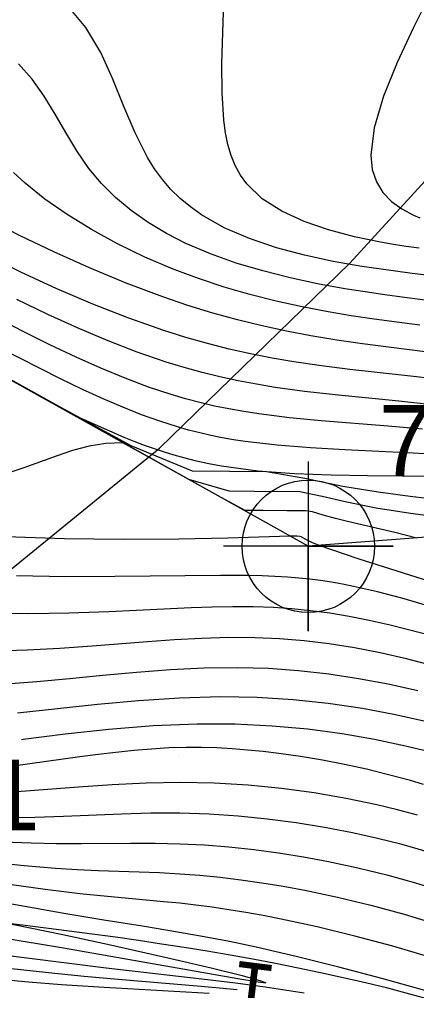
# Model space of a CAD drawing. Extents: x 2602990 to 2605851, y 618069 to 619180.
# Drawn here: x 2603894.36 to 2603908.43, y 618481.7 to 618516.07 of the extents above; entities that cross this region are included whole.
import ezdxf

# ---------------------------------------------------------------- set-up
doc = ezdxf.new("R2010")
doc.units = 0
for name, color, linetype in [('DTM Contours Major', 7, 'Continuous'), ('DTM Contours Minor', 7, 'Continuous'), ('DTM Contours Minor Text', 7, 'Continuous'), ('Exist DTM Breakline', 7, 'Continuous'), ('Exist DTM Breakline Cogo Number', 7, 'Continuous'), ('Exist DTM Breakline Cogo Point CELL', 7, 'Continuous'), ('Exist DTM Crownline', 7, 'Continuous'), ('Exist DTM QL2 LIDAR Elevation Point', 7, 'Continuous'), ('Exist Roads EOP', 7, 'Continuous'), ('PH Exist DTM Obscure Area', 7, 'Continuous')]:
    doc.layers.add(name, color=color, linetype=linetype)

# ---------------------------------------------------------------- blocks, each defined once
blk = doc.blocks.new('EXIST DTM BREAKLINE COGO POINT')
at = {"layer": 'Exist DTM Breakline Cogo Point CELL'}
blk.add_lwpolyline([(0, 0.06), (0, -0.06), (0, 0), (0.06, 0), (-0.06, 0)], dxfattribs=at)
blk.add_circle((0, 0), 0.04688, dxfattribs=at)

msp = doc.modelspace()

# ---------------------------------------------------------------- linework, layer by layer
at = {"layer": 'DTM Contours Major'}
for points in [[(2603909.993, 618506.87), (2603908.266, 618507.077), (2603907.681, 618507.153), (2603907.089, 618507.235), (2603906.489, 618507.327), (2603905.478, 618507.505), (2603904.463, 618507.723), (2603903.465, 618507.989), (2603902.508, 618508.311), (2603901.614, 618508.697), (2603900.805, 618509.155), (2603900.417, 618509.43), (2603900.059, 618509.729), (2603899.728, 618510.053), (2603899.425, 618510.403), (2603899.147, 618510.779), (2603898.894, 618511.183), (2603898.457, 618512.052), (2603898.066, 618512.99), (2603897.676, 618513.952), (2603897.242, 618514.896), (2603896.721, 618515.779), (2603896.066, 618516.557)], [(2603909.815, 618498.368), (2603908.21, 618498.583), (2603907.452, 618498.695), (2603907.054, 618498.761), (2603906.639, 618498.836), (2603905.894, 618498.989), (2603905.088, 618499.18), (2603904.287, 618499.353), (2603902.681, 618499.364), (2603901.792, 618499.375), (2603900.367, 618499.791), (2603893.768, 618503.47)], [(2603908.457, 618487.911), (2603907.748, 618488.099), (2603907.021, 618488.272), (2603905.927, 618488.498), (2603904.797, 618488.691), (2603903.638, 618488.848), (2603902.458, 618488.964), (2603901.264, 618489.037), (2603900.062, 618489.063), (2603898.854, 618489.041), (2603897.651, 618488.982), (2603896.458, 618488.9), (2603894.122, 618488.723)]]:
    msp.add_lwpolyline(points, dxfattribs=at)
at = {"layer": 'DTM Contours Minor'}
for points in [[(2603909.473, 618518.106), (2603908.313, 618515.778), (2603907.741, 618514.547), (2603907.257, 618513.346), (2603906.923, 618512.231), (2603906.803, 618511.258), (2603906.857, 618510.751), (2603907.005, 618510.314), (2603907.236, 618509.939), (2603907.539, 618509.623), (2603907.903, 618509.359), (2603908.318, 618509.14), (2603908.541, 618509.047)], [(2603908.514, 618507.968), (2603908.061, 618508.034), (2603907.606, 618508.106), (2603907.148, 618508.186), (2603906.223, 618508.377), (2603905.311, 618508.616), (2603904.444, 618508.912), (2603903.651, 618509.277), (2603902.964, 618509.718), (2603902.412, 618510.247), (2603902.189, 618510.558), (2603902.006, 618510.894), (2603901.86, 618511.256), (2603901.746, 618511.645), (2603901.661, 618512.059), (2603901.6, 618512.5), (2603901.537, 618513.467), (2603901.534, 618514.51), (2603901.565, 618515.599), (2603901.604, 618516.702)], [(2603910.078, 618505.959), (2603908.001, 618506.226), (2603907.303, 618506.32), (2603906.6, 618506.423), (2603905.89, 618506.537), (2603904.919, 618506.714), (2603903.945, 618506.923), (2603902.98, 618507.166), (2603902.036, 618507.447), (2603901.126, 618507.771), (2603900.261, 618508.14), (2603899.569, 618508.492), (2603898.922, 618508.88), (2603898.321, 618509.304), (2603897.769, 618509.765), (2603897.268, 618510.261), (2603896.821, 618510.795), (2603896.391, 618511.417), (2603896.002, 618512.064), (2603895.628, 618512.715), (2603895.242, 618513.351), (2603894.818, 618513.952), (2603894.331, 618514.498)], [(2603908.537, 618505.246), (2603907.73, 618505.351), (2603906.921, 618505.461), (2603906.111, 618505.581), (2603905.297, 618505.716), (2603904.375, 618505.892), (2603903.45, 618506.095), (2603902.527, 618506.329), (2603901.61, 618506.594), (2603900.701, 618506.893), (2603899.805, 618507.228), (2603898.805, 618507.656), (2603897.838, 618508.126), (2603896.918, 618508.63), (2603896.057, 618509.161), (2603895.269, 618509.711), (2603894.566, 618510.272), (2603894.15, 618510.648)], [(2603909.284, 618504.235), (2603907.433, 618504.468), (2603906.515, 618504.587), (2603905.599, 618504.719), (2603904.686, 618504.868), (2603903.82, 618505.033), (2603902.954, 618505.221), (2603902.084, 618505.435), (2603901.21, 618505.677), (2603900.329, 618505.947), (2603899.439, 618506.248), (2603898.138, 618506.736), (2603896.844, 618507.272), (2603895.583, 618507.837), (2603894.385, 618508.412), (2603893.278, 618508.977)], [(2603909.157, 618503.333), (2603908.109, 618503.454), (2603906.061, 618503.683), (2603905.06, 618503.808), (2603904.077, 618503.95), (2603903.308, 618504.082), (2603902.546, 618504.232), (2603901.786, 618504.402), (2603901.024, 618504.596), (2603900.256, 618504.813), (2603899.477, 618505.057), (2603898.234, 618505.493), (2603896.968, 618505.988), (2603895.691, 618506.532), (2603894.417, 618507.117), (2603893.157, 618507.732)], [(2603909.404, 618499.045), (2603908.193, 618499.185), (2603907.06, 618499.337), (2603905.817, 618499.54), (2603904.466, 618499.816), (2603903.111, 618500.054), (2603900.496, 618500.078), (2603898.316, 618500.979), (2603895.931, 618502.27), (2603888.634, 618506.338)], [(2603908.973, 618502.426), (2603907.799, 618502.554), (2603905.539, 618502.783), (2603904.458, 618502.905), (2603903.413, 618503.047), (2603902.753, 618503.155), (2603902.105, 618503.277), (2603901.465, 618503.415), (2603900.83, 618503.571), (2603900.194, 618503.746), (2603899.554, 618503.941), (2603898.537, 618504.291), (2603897.501, 618504.691), (2603896.445, 618505.138), (2603895.37, 618505.626), (2603894.277, 618506.152)], [(2603908.639, 618501.568), (2603907.42, 618501.674), (2603905.053, 618501.864), (2603903.923, 618501.973), (2603902.841, 618502.106), (2603902.305, 618502.188), (2603901.781, 618502.281), (2603901.266, 618502.386), (2603900.755, 618502.505), (2603900.246, 618502.638), (2603899.736, 618502.788), (2603898.929, 618503.057), (2603898.103, 618503.368), (2603897.252, 618503.722), (2603896.368, 618504.117), (2603895.446, 618504.556), (2603894.477, 618505.036), (2603892.77, 618505.918)], [(2603909.069, 618499.892), (2603907.912, 618499.907), (2603906.684, 618499.914), (2603905.407, 618499.933), (2603904.106, 618499.983), (2603902.804, 618500.085), (2603901.523, 618500.26), (2603901.075, 618500.343), (2603900.631, 618500.439), (2603900.189, 618500.549), (2603899.843, 618500.645), (2603899.495, 618500.751), (2603899.145, 618500.866), (2603898.791, 618500.991), (2603898.432, 618501.126), (2603898.067, 618501.271), (2603896.548, 618501.948), (2603895.128, 618502.715), (2603891.695, 618504.629)], [(2603909.469, 618500.643), (2603908.299, 618500.718), (2603905.883, 618500.833), (2603904.675, 618500.902), (2603903.492, 618500.996), (2603902.351, 618501.131), (2603901.943, 618501.194), (2603901.541, 618501.265), (2603901.144, 618501.344), (2603900.75, 618501.434), (2603900.355, 618501.535), (2603899.959, 618501.647), (2603899.333, 618501.846), (2603898.691, 618502.077), (2603898.025, 618502.341), (2603897.33, 618502.638), (2603896.598, 618502.972), (2603895.821, 618503.343), (2603893.619, 618504.453)], [(2603908.439, 618497.714), (2603907.651, 618497.909), (2603905.984, 618498.294), (2603905.551, 618498.404), (2603905.119, 618498.528), (2603904.744, 618498.646), (2603904.494, 618498.674), (2603904.19, 618498.681), (2603903.831, 618498.68), (2603902.994, 618498.69), (2603902.359, 618498.692), (2603901.501, 618499.153), (2603898.898, 618500.604), (2603898.031, 618501.084), (2603897.425, 618501.059), (2603896.83, 618500.96), (2603896.244, 618500.806), (2603895.666, 618500.616), (2603894.522, 618500.199), (2603893.885, 618499.985)], [(2603911.17, 618495.453), (2603906.357, 618496.977), (2603904.972, 618497.449), (2603904.713, 618497.555), (2603904.525, 618497.646), (2603904.341, 618497.755), (2603904.289, 618497.773), (2603904.198, 618497.784), (2603903.941, 618497.783), (2603901.74, 618497.711), (2603900.012, 618497.675), (2603898.04, 618497.662), (2603895.955, 618497.685), (2603893.892, 618497.762)], [(2603908.818, 618495.316), (2603907.909, 618495.581), (2603907.036, 618495.811), (2603906.197, 618496.004), (2603905.803, 618496.081), (2603905.414, 618496.15), (2603905.028, 618496.208), (2603904.641, 618496.258), (2603904.251, 618496.299), (2603903.856, 618496.332), (2603903.412, 618496.358), (2603902.955, 618496.376), (2603902.484, 618496.387), (2603901.485, 618496.392), (2603897.736, 618496.35), (2603896.002, 618496.345), (2603894.265, 618496.371)], [(2603909.107, 618494.218), (2603907.489, 618494.633), (2603906.751, 618494.796), (2603906.039, 618494.934), (2603905.349, 618495.049), (2603904.675, 618495.139), (2603904.012, 618495.206), (2603903.357, 618495.251), (2603902.638, 618495.277), (2603901.916, 618495.28), (2603901.186, 618495.266), (2603900.441, 618495.24), (2603897.53, 618495.106), (2603896.118, 618495.058), (2603894.683, 618495.033), (2603893.253, 618495.043)], [(2603909.56, 618493.053), (2603908.069, 618493.441), (2603907.135, 618493.65), (2603906.223, 618493.825), (2603905.329, 618493.967), (2603904.448, 618494.074), (2603903.577, 618494.148), (2603902.711, 618494.187), (2603901.761, 618494.191), (2603900.81, 618494.163), (2603899.855, 618494.109), (2603898.894, 618494.04), (2603896.939, 618493.885), (2603895.794, 618493.808), (2603894.638, 618493.748), (2603893.481, 618493.715)], [(2603908.464, 618492.306), (2603907.423, 618492.539), (2603906.374, 618492.736), (2603905.316, 618492.896), (2603904.25, 618493.015), (2603903.178, 618493.092), (2603902.098, 618493.124), (2603900.905, 618493.107), (2603899.708, 618493.047), (2603898.512, 618492.955), (2603897.322, 618492.845), (2603896.142, 618492.73), (2603894.975, 618492.622), (2603894.054, 618492.55)], [(2603908.792, 618491.203), (2603907.676, 618491.458), (2603906.51, 618491.678), (2603905.301, 618491.855), (2603904.056, 618491.987), (2603902.781, 618492.067), (2603901.482, 618492.09), (2603900.034, 618492.05), (2603898.578, 618491.953), (2603897.127, 618491.819), (2603894.299, 618491.51)], [(2603908.68, 618490.189), (2603908.028, 618490.352), (2603906.941, 618490.585), (2603905.786, 618490.785), (2603904.573, 618490.945), (2603903.308, 618491.059), (2603901.998, 618491.123), (2603900.652, 618491.129), (2603899.094, 618491.066), (2603897.53, 618490.94), (2603895.988, 618490.772), (2603894.501, 618490.58), (2603894.442, 618490.572)], [(2603908.672, 618488.993), (2603908.213, 618489.128), (2603907.435, 618489.339), (2603906.653, 618489.529), (2603905.869, 618489.699), (2603905.089, 618489.849), (2603904.315, 618489.979), (2603903.55, 618490.088), (2603902.994, 618490.156), (2603902.444, 618490.212), (2603901.898, 618490.255), (2603901.355, 618490.285), (2603900.813, 618490.3), (2603900.271, 618490.301), (2603899.654, 618490.283), (2603899.035, 618490.246), (2603898.411, 618490.194), (2603897.782, 618490.129), (2603897.147, 618490.053), (2603896.504, 618489.968), (2603894.142, 618489.635)], [(2603908.767, 618486.62), (2603907.915, 618486.863), (2603907.045, 618487.082), (2603906.159, 618487.278), (2603905.165, 618487.47), (2603904.157, 618487.633), (2603903.138, 618487.767), (2603902.111, 618487.869), (2603901.08, 618487.938), (2603900.047, 618487.973), (2603899.011, 618487.973), (2603897.978, 618487.947), (2603895.928, 618487.862), (2603894.913, 618487.825), (2603893.908, 618487.806), (2603893.041, 618487.81), (2603892.18, 618487.833), (2603891.32, 618487.869), (2603890.459, 618487.916), (2603887.676, 618488.081), (2603885.553, 618488.193), (2603879.77, 618488.467), (2603878.913, 618488.513), (2603878.324, 618488.549)], [(2603893.785, 618486.965), (2603894.781, 618486.921), (2603895.668, 618486.904), (2603896.548, 618486.903), (2603898.296, 618486.916), (2603899.168, 618486.913), (2603900.04, 618486.894), (2603900.911, 618486.85), (2603901.783, 618486.782), (2603902.659, 618486.69), (2603903.539, 618486.573), (2603904.423, 618486.432), (2603905.311, 618486.267), (2603906.342, 618486.046), (2603907.369, 618485.795), (2603908.384, 618485.515), (2603909.376, 618485.208)], [(2603893.391, 618486.238), (2603894.533, 618486.12), (2603895.645, 618486.029), (2603896.404, 618485.984), (2603897.148, 618485.952), (2603898.603, 618485.901), (2603899.322, 618485.871), (2603900.04, 618485.832), (2603900.756, 618485.778), (2603901.477, 618485.708), (2603902.207, 618485.62), (2603902.947, 618485.515), (2603903.7, 618485.391), (2603904.469, 618485.248), (2603905.631, 618485.001), (2603906.811, 618484.716), (2603907.987, 618484.397), (2603909.137, 618484.05)], [(2603868.725, 618485.812), (2603869.779, 618485.615), (2603870.749, 618485.451), (2603871.753, 618485.302), (2603872.749, 618485.173), (2603874.271, 618485.002), (2603879.716, 618484.43), (2603882.838, 618484.116), (2603885.073, 618483.903), (2603887.8, 618483.648), (2603888.487, 618483.579), (2603890.024, 618483.412), (2603891.576, 618483.23), (2603894.627, 618482.851), (2603897.435, 618482.503), (2603901.02, 618482.09), (2603902.018, 618481.967), (2603903.066, 618481.826), (2603904.44, 618481.621)], [(2603908.893, 618482.881), (2603907.581, 618483.265), (2603906.241, 618483.624), (2603904.911, 618483.948), (2603903.627, 618484.227), (2603902.993, 618484.351), (2603902.379, 618484.461), (2603901.78, 618484.558), (2603901.193, 618484.644), (2603900.615, 618484.719), (2603900.042, 618484.786), (2603899.469, 618484.844), (2603897.119, 618485.059), (2603896.497, 618485.124), (2603895.278, 618485.273), (2603893.999, 618485.45)], [(2603868.371, 618484.864), (2603870.297, 618484.615), (2603871.188, 618484.509), (2603872.109, 618484.41), (2603873.306, 618484.3), (2603875.972, 618484.077), (2603881.109, 618483.615), (2603882.453, 618483.5), (2603883.785, 618483.395), (2603886.984, 618483.169), (2603887.784, 618483.109), (2603888.592, 618483.044), (2603889.961, 618482.918), (2603891.345, 618482.777), (2603895.398, 618482.337), (2603896.654, 618482.21), (2603897.865, 618482.1), (2603900.796, 618481.858), (2603901.445, 618481.799), (2603902.078, 618481.737)], [(2603908.718, 618481.701), (2603907.201, 618482.123), (2603905.669, 618482.528), (2603904.168, 618482.902), (2603902.746, 618483.23), (2603901.804, 618483.429), (2603900.906, 618483.603), (2603900.033, 618483.759), (2603898.721, 618483.973), (2603897.35, 618484.192), (2603896.006, 618484.419), (2603893.089, 618484.93)], [(2603901.081, 618481.59), (2603897.359, 618481.801), (2603896.614, 618481.849), (2603895.855, 618481.904), (2603894.69, 618482), (2603891.058, 618482.333), (2603889.833, 618482.437), (2603888.617, 618482.528), (2603887.711, 618482.584), (2603885.919, 618482.674), (2603884.134, 618482.757), (2603883.237, 618482.805), (2603882.098, 618482.875), (2603880.956, 618482.954), (2603877.601, 618483.209), (2603876.534, 618483.286), (2603874.912, 618483.392), (2603871.972, 618483.572), (2603869.054, 618483.779)], [(2603894.106, 618484.051), (2603895.906, 618483.677), (2603897.591, 618483.313), (2603899.726, 618482.834), (2603901.156, 618482.499), (2603902.252, 618482.227), (2603902.611, 618482.131), (2603902.879, 618482.055), (2603903.042, 618482.001), (2603903.088, 618481.972), (2603903.009, 618481.971), (2603902.812, 618481.995), (2603902.093, 618482.112), (2603897.999, 618482.833), (2603895.922, 618483.193), (2603893.718, 618483.565)]]:
    msp.add_lwpolyline(points, dxfattribs=at)
at = {"layer": 'Exist DTM Breakline'}
msp.add_lwpolyline([(2603998.996, 618483.937), (2603979.631, 618486.613), (2603947.348, 618487.712), (2603928.925, 618499.28), (2603904.591, 618497.42), (2603872.295, 618515.458), (2603843.562, 618526.895), (2603827.778, 618528.853)], dxfattribs=at)
for points in [[(2603647.352, 618520.802), (2603704.337, 618541.966), (2603758.983, 618562.663), (2603811.118, 618582.434), (2603865.604, 618602.567), (2603913.966, 618621.231), (2603963.574, 618640.143), (2603974.725, 618636.355), (2603978.77, 618630.138), (2603971.844, 618627.992), (2603956.88, 618621.982), (2603923.969, 618609.772), (2603877.426, 618591.796), (2603827.273, 618571.857), (2603776.875, 618552.809), (2603720.479, 618530.104), (2603675.109, 618514.176), (2603657.355, 618505.354), (2603640.368, 618498.804), (2603619.191, 618491.366), (2603591.676, 618480.386)], [(2603960.322, 618464.794), (2603943.561, 618466.423), (2603912.844, 618480.137), (2603886.997, 618484.874), (2603860.931, 618491.465), (2603840.136, 618511.727)]]:
    msp.add_spline(points, degree=3, dxfattribs=at)
at = {"layer": 'Exist DTM Crownline'}
msp.add_spline([(2603233.488, 618380.754), (2603285.185, 618400.095), (2603335.457, 618418.629), (2603390.812, 618439.069), (2603440.087, 618457.325), (2603493.996, 618477.231), (2603542.655, 618495.301), (2603600.808, 618516.867), (2603653.659, 618536.362), (2603706.222, 618555.742), (2603764.811, 618577.593), (2603823.52, 618599.847), (2603878.564, 618620.56), (2603937.951, 618643.078), (2603997.369, 618665.789), (2604036.209, 618680.665), (2604055.311, 618688.017)], degree=3, dxfattribs=at)
at = {"layer": 'Exist DTM QL2 LIDAR Elevation Point'}
for p, q in [((2603900, 618510), (2603900, 618510)), ((2603900, 618500), (2603900, 618500)), ((2603900, 618490), (2603900, 618490))]:
    msp.add_line(p, q, dxfattribs=at)
at = {"layer": 'Exist Roads EOP'}
for points in [[(2603230.17, 618389.98), (2603282.929, 618409.597), (2603332.773, 618427.868), (2603388.167, 618448.413), (2603437.203, 618466.721), (2603490.778, 618486.527), (2603539.039, 618504.558), (2603597.451, 618526.156), (2603651.053, 618545.972), (2603705.208, 618566.084), (2603762.02, 618587.183), (2603820.334, 618609.162), (2603876.341, 618629.99), (2603934.909, 618652.28), (2603996.409, 618675.568), (2604033.216, 618689.957), (2604052.01, 618697.199)], [(2604034.633, 618668.486), (2603984.89, 618650.123), (2603936.767, 618631.654), (2603888.195, 618613.335), (2603837.766, 618594.258), (2603782.918, 618573.705), (2603731.939, 618554.39), (2603671.126, 618532.171), (2603621.822, 618514.106), (2603561.545, 618491.877), (2603506.421, 618471.293), (2603452.163, 618451.33), (2603398.364, 618431.316), (2603341.431, 618410.355), (2603281.65, 618388.199), (2603223.033, 618366.475), (2603185.717, 618352.612)]]:
    msp.add_spline(points, degree=3, dxfattribs=at)
at = {"layer": 'PH Exist DTM Obscure Area'}
msp.add_lwpolyline([(2603824.756, 618483.004), (2603837.288, 618487.144), (2603847.483, 618490.081), (2603855.917, 618492.764), (2603867.192, 618493.715), (2603885.635, 618494.983), (2603893.615, 618496.249), (2603899.322, 618500.899), (2603906.066, 618507.442), (2603912.917, 618514.927)], dxfattribs=at)

# ---------------------------------------------------------------- block references
at = {"layer": 'Exist DTM Breakline Cogo Point CELL', "xscale": 50, "yscale": 50}
msp.add_blockref('EXIST DTM BREAKLINE COGO POINT', (2603904.591, 618497.42), dxfattribs=at)

# ---------------------------------------------------------------- texts
at = {"layer": 'DTM Contours Minor Text'}
msp.add_text('1', height=2, rotation=172.9131, dxfattribs=at).set_placement((2603903.507, 618482.577))
at = {"layer": 'Exist DTM Breakline Cogo Number'}
for s, p in [('752', (2603907.091, 618499.92)), ('731', (2603889.497, 618487.374))]:
    msp.add_text(s, height=2.5, dxfattribs=at).set_placement(p)

doc.saveas('drawing.dxf')
